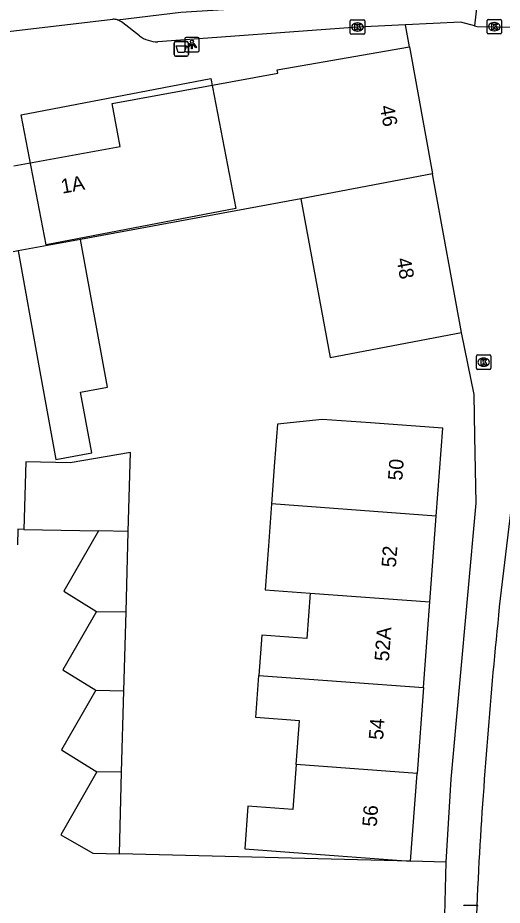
# Model space of a CAD drawing. Extents: x 160026 to 161302, y 384757 to 385701.
# Drawn here: x 160767.8 to 160801.3, y 385080 to 385141.4 of the extents above; entities that cross this region are included whole.
import ezdxf

# ---------------------------------------------------------------- set-up
doc = ezdxf.new("R2010")
doc.units = 0
for name, color, linetype in [('IMGEO_Afvalbak', 7, 'Continuous'), ('IMGEO_Brandkraan', 7, 'Continuous'), ('IMGEO_Fietspad_open', 7, 'Continuous'), ('IMGEO_Kolk', 7, 'Continuous'), ('IMGEO_Lichtpunt', 7, 'Continuous'), ('IMGEO_Pand', 7, 'Continuous'), ('IMGEO_Pand_nummerreeks', 7, 'Continuous'), ('IMGEO_Pand_vergunning_verleend', 7, 'Continuous'), ('IMGEO_Rijbaan_lokaal_gesloten', 7, 'Continuous'), ('IMGEO_Rijbaan_lokaal_open', 7, 'Continuous'), ('IMGEO_Voetpad_open', 7, 'Continuous')]:
    doc.layers.add(name, color=color, linetype=linetype)

msp = doc.modelspace()

# ---------------------------------------------------------------- linework, layer by layer
at = {"layer": 'IMGEO_Afvalbak'}
for p, q in [((160778.646, 385138.812), (160778.646, 385139.612)), ((160778.646, 385139.612), (160778.646, 385138.812)), ((160778.746, 385139.712), (160779.536, 385139.712)), ((160779.536, 385139.712), (160778.746, 385139.712)), ((160779.636, 385139.612), (160779.636, 385138.812)), ((160779.636, 385138.812), (160779.636, 385139.612)), ((160779.536, 385138.712), (160778.746, 385138.712)), ((160778.746, 385138.712), (160779.536, 385138.712))]:
    msp.add_line(p, q, dxfattribs=at)
msp.add_lwpolyline([(160778.789, 385139.426), (160779.493, 385139.426), (160779.344, 385138.956), (160778.938, 385138.956), (160778.789, 385139.426)], dxfattribs=at)
for centre, start, end in [((160778.746, 385139.612), 90, 180), ((160778.746, 385139.612), 90, 180), ((160779.536, 385139.612), 0, 90), ((160779.536, 385139.612), 360, 90), ((160778.746, 385138.812), 180, 270), ((160778.746, 385138.812), 180, 270), ((160779.536, 385138.812), 270, 0), ((160779.536, 385138.812), 270, 0)]:
    msp.add_arc(centre, 0.1, start, end, dxfattribs=at)
at = {"layer": 'IMGEO_Brandkraan'}
msp.add_line((160798.737, 385079.983), (160799.589, 385079.983), dxfattribs=at)
msp.add_lwpolyline([(160798.737, 385079.983), (160799.589, 385079.983)], dxfattribs=at)
for centre, start, end in [((160798.739, 385079.907), 91.55205, 178.44795), ((160798.739, 385079.907), 91.55205, 178.44795), ((160799.587, 385079.907), 1.55205, 88.44795), ((160799.587, 385079.907), 1.55205, 88.44795)]:
    msp.add_arc(centre, 0.0765, start, end, dxfattribs=at)
at = {"layer": 'IMGEO_Fietspad_open'}
msp.add_lwpolyline([(160806.812, 385140.089), (160805.158, 385130.84), (160803.792, 385121.253), (160802.547, 385112.037), (160802.171, 385109.249), (160801.198, 385101.19)], dxfattribs=at)
for centre, radius, start, end in [((161187.795, 385060.79), 388.702, 174.03418, 176.72148), ((161185.962, 385063.418), 386.73, 177.09467, 180.03782)]:
    msp.add_arc(centre, radius, start, end, dxfattribs=at)
at = {"layer": 'IMGEO_Kolk'}
for p, q in [((160790.832, 385140.296), (160790.832, 385141.148)), ((160790.907, 385141.222), (160791.759, 385141.222)), ((160791.32, 385141.002), (160791.345, 385141.002)), ((160791.833, 385141.148), (160791.833, 385140.296)), ((160800.291, 385140.322), (160800.291, 385141.174)), ((160800.366, 385141.248), (160801.218, 385141.248)), ((160800.779, 385141.028), (160800.804, 385141.028)), ((160801.292, 385141.174), (160801.292, 385140.322)), ((160791.759, 385140.222), (160790.907, 385140.222)), ((160791.343, 385140.442), (160791.318, 385140.442)), ((160801.218, 385140.248), (160800.366, 385140.248)), ((160800.802, 385140.468), (160800.777, 385140.468)), ((160799.554, 385117.118), (160799.554, 385117.97)), ((160799.629, 385118.044), (160800.481, 385118.044)), ((160800.042, 385117.824), (160800.067, 385117.824)), ((160800.555, 385117.97), (160800.555, 385117.118)), ((160800.481, 385117.044), (160799.629, 385117.044)), ((160800.065, 385117.264), (160800.04, 385117.264))]:
    msp.add_line(p, q, dxfattribs=at)
for points in [[(160790.832, 385140.296), (160790.832, 385141.148)], [(160790.907, 385141.222), (160791.759, 385141.222)], [(160791.153, 385140.922), (160791.276, 385140.922), (160791.276, 385140.771), (160791.406, 385140.922), (160791.57, 385140.922), (160791.424, 385140.771), (160791.577, 385140.522), (160791.425, 385140.522), (160791.34, 385140.686), (160791.276, 385140.619), (160791.276, 385140.522), (160791.153, 385140.522), (160791.153, 385140.922)], [(160791.833, 385141.148), (160791.833, 385140.296)], [(160800.291, 385140.322), (160800.291, 385141.174)], [(160800.366, 385141.248), (160801.218, 385141.248)], [(160800.612, 385140.948), (160800.735, 385140.948), (160800.735, 385140.797), (160800.865, 385140.948), (160801.029, 385140.948), (160800.883, 385140.797), (160801.036, 385140.548), (160800.884, 385140.548), (160800.799, 385140.712), (160800.735, 385140.645), (160800.735, 385140.548), (160800.612, 385140.548), (160800.612, 385140.948)], [(160801.292, 385141.174), (160801.292, 385140.322)], [(160791.759, 385140.222), (160790.907, 385140.222)], [(160801.218, 385140.248), (160800.366, 385140.248)], [(160799.554, 385117.118), (160799.554, 385117.97)], [(160799.629, 385118.044), (160800.481, 385118.044)], [(160799.875, 385117.744), (160799.998, 385117.744), (160799.998, 385117.593), (160800.128, 385117.744), (160800.292, 385117.744), (160800.146, 385117.593), (160800.299, 385117.344), (160800.147, 385117.344), (160800.062, 385117.508), (160799.998, 385117.441), (160799.998, 385117.344), (160799.875, 385117.344), (160799.875, 385117.744)], [(160800.555, 385117.97), (160800.555, 385117.118)], [(160800.481, 385117.044), (160799.629, 385117.044)]]:
    msp.add_lwpolyline(points, dxfattribs=at)
for centre, start, end in [((160790.909, 385141.146), 91.55205, 178.44795), ((160790.909, 385141.146), 91.55205, 178.44795), ((160791.757, 385141.146), 1.55205, 88.44795), ((160791.757, 385141.146), 1.55205, 88.44795), ((160800.368, 385141.172), 91.55205, 178.44795), ((160800.368, 385141.172), 91.55205, 178.44795), ((160801.216, 385141.172), 1.55205, 88.44795), ((160801.216, 385141.172), 1.55205, 88.44795), ((160790.909, 385140.298), 181.55205, 268.44795), ((160790.909, 385140.298), 181.55205, 268.44795), ((160791.757, 385140.298), 271.55205, 358.44795), ((160791.757, 385140.298), 271.55205, 358.44795), ((160800.368, 385140.324), 181.55205, 268.44795), ((160800.368, 385140.324), 181.55205, 268.44795), ((160801.216, 385140.324), 271.55205, 358.44795), ((160801.216, 385140.324), 271.55205, 358.44795), ((160799.631, 385117.968), 91.55205, 178.44795), ((160799.631, 385117.968), 91.55205, 178.44795), ((160800.479, 385117.968), 1.55205, 88.44795), ((160800.479, 385117.968), 1.55205, 88.44795), ((160799.631, 385117.12), 181.55205, 268.44795), ((160799.631, 385117.12), 181.55205, 268.44795), ((160800.479, 385117.12), 271.55205, 358.44795), ((160800.479, 385117.12), 271.55205, 358.44795)]:
    msp.add_arc(centre, 0.0765, start, end, dxfattribs=at)
for centre, major_axis, ratio, start_param, end_param in [((160791.319, 385140.722), (-0.387, 0.002), 0.722429, 4.712389, 7.853982), ((160791.344, 385140.722), (-0.39, 0.002), 0.717154, 1.570796, 4.712389), ((160800.778, 385140.748), (-0.387, 0.002), 0.722429, 4.712389, 7.853982), ((160800.803, 385140.748), (-0.39, 0.002), 0.717154, 1.570796, 4.712389), ((160800.041, 385117.544), (-0.387, 0.002), 0.722429, 4.712389, 7.853982), ((160800.066, 385117.544), (-0.39, 0.002), 0.717154, 1.570796, 4.712389)]:
    msp.add_ellipse(centre, major_axis=major_axis, ratio=ratio, start_param=start_param, end_param=end_param, dxfattribs=at)
at = {"layer": 'IMGEO_Lichtpunt'}
for p, q in [((160779.382, 385139.913), (160779.382, 385139.106)), ((160779.382, 385139.913), (160779.382, 385139.106)), ((160780.284, 385140.008), (160779.476, 385140.008)), ((160780.284, 385140.008), (160779.476, 385140.008)), ((160780.378, 385139.106), (160780.378, 385139.913)), ((160780.378, 385139.106), (160780.378, 385139.913)), ((160779.476, 385139.012), (160780.284, 385139.012)), ((160779.476, 385139.012), (160780.284, 385139.012))]:
    msp.add_line(p, q, dxfattribs=at)
for points in [[(160779.756, 385139.577), (160779.795, 385139.549), (160779.607, 385139.287), (160779.569, 385139.314), (160779.756, 385139.577)], [(160779.968, 385139.549), (160780.006, 385139.576), (160780.193, 385139.314), (160780.154, 385139.286), (160779.968, 385139.549)], [(160779.858, 385139.529), (160779.905, 385139.529), (160779.905, 385139.207), (160779.858, 385139.207), (160779.858, 385139.529)]]:
    msp.add_lwpolyline(points, dxfattribs=at)
msp.add_circle((160779.881, 385139.711), 0.0994, dxfattribs=at)
for centre, start, end in [((160779.476, 385139.913), 90, 180), ((160779.476, 385139.913), 90, 180), ((160780.284, 385139.913), 0, 90), ((160780.284, 385139.913), 0, 90), ((160779.476, 385139.106), 180, 270), ((160779.476, 385139.106), 180, 270), ((160780.284, 385139.106), 270, 0), ((160780.284, 385139.106), 270, 360)]:
    msp.add_arc(centre, 0.0946, start, end, dxfattribs=at)
at = {"layer": 'IMGEO_Pand'}
for points in [[(160767.555, 385131.117), (160774.908, 385132.47), (160774.365, 385135.423), (160785.82, 385137.53), (160785.778, 385137.76), (160794.933, 385139.36)], [(160794.933, 385139.36), (160796.526, 385130.565)], [(160796.526, 385130.565), (160787.401, 385128.838)], [(160798.53, 385119.6), (160796.616, 385130.065), (160796.526, 385130.565)], [(160787.401, 385128.838), (160772.175, 385126.036)], [(160787.401, 385128.838), (160789.451, 385117.858), (160798.53, 385119.6)], [(160772.175, 385126.036), (160767.853, 385125.241)], [(160767.853, 385125.241), (160769.276, 385117.414), (160770.475, 385110.817), (160772.946, 385111.266), (160772.181, 385115.472), (160774.033, 385115.809), (160772.175, 385126.036)], [(160767.853, 385125.241), (160767.525, 385125.181)], [(160796.773, 385106.89), (160797.223, 385112.969), (160792.237, 385113.338), (160788.882, 385113.586), (160785.787, 385113.245), (160785.593, 385110.621), (160785.38, 385107.735)], [(160775.48, 385105.842), (160775.631, 385111.296), (160771.464, 385110.573), (160768.383, 385110.641), (160768.243, 385105.981)], [(160785.38, 385107.735), (160785.165, 385104.834), (160784.941, 385101.806), (160788.052, 385101.575)], [(160796.773, 385106.89), (160785.38, 385107.735)], [(160796.334, 385100.961), (160796.773, 385106.89)], [(160768.243, 385105.981), (160773.427, 385105.882)], [(160773.427, 385105.882), (160771.029, 385101.706), (160773.28, 385100.306)], [(160775.48, 385105.842), (160773.427, 385105.882)], [(160775.325, 385100.267), (160775.48, 385105.842)], [(160788.052, 385101.575), (160787.82, 385098.442), (160784.724, 385098.671), (160784.517, 385095.876)], [(160788.052, 385101.575), (160796.334, 385100.961)], [(160795.895, 385095.032), (160796.334, 385100.961)], [(160773.28, 385100.306), (160770.962, 385096.269), (160773.24, 385094.853)], [(160773.28, 385100.306), (160775.325, 385100.267)], [(160775.173, 385094.816), (160775.325, 385100.267)], [(160787.098, 385089.723), (160787.322, 385092.742), (160784.302, 385092.966), (160784.517, 385095.876)], [(160784.517, 385095.876), (160795.895, 385095.032)], [(160773.24, 385094.853), (160770.87, 385090.726), (160773.303, 385089.213)], [(160773.24, 385094.853), (160775.173, 385094.816)], [(160775.016, 385089.18), (160775.173, 385094.816)], [(160795.895, 385095.032), (160795.457, 385089.103)], [(160773.303, 385089.213), (160770.804, 385084.861), (160773.033, 385083.583), (160774.859, 385083.535)], [(160775.016, 385089.18), (160773.303, 385089.213)], [(160787.098, 385089.723), (160786.867, 385086.596), (160783.75, 385086.826), (160783.532, 385083.876), (160790.021, 385083.396), (160795.007, 385083.027)], [(160795.457, 385089.103), (160787.098, 385089.723)], [(160774.859, 385083.535), (160775.016, 385089.18)], [(160795.007, 385083.027), (160795.457, 385089.103)]]:
    msp.add_lwpolyline(points, dxfattribs=at)
at = {"layer": 'IMGEO_Pand_vergunning_verleend'}
msp.add_lwpolyline([(160768.08, 385134.661), (160781.19, 385137.172), (160782.915, 385128.164), (160769.805, 385125.654), (160768.08, 385134.661)], dxfattribs=at)
at = {"layer": 'IMGEO_Rijbaan_lokaal_gesloten'}
for points in [[(160799.672, 385143.034), (160799.425, 385140.811)], [(160799.425, 385140.811), (160799.602, 385140.764), (160803.977, 385140.68)]]:
    msp.add_lwpolyline(points, dxfattribs=at)
at = {"layer": 'IMGEO_Rijbaan_lokaal_open'}
for points in [[(160774.73, 385141.219), (160779.12, 385141.741), (160782.432, 385141.965), (160788.187, 385142.358), (160793.914, 385142.695), (160799.672, 385143.034)], [(160759.503, 385139.415), (160764.801, 385140.138), (160774.412, 385141.261)], [(160768.243, 385105.981), (160767.832, 385105.989), (160767.813, 385104.916)], [(160795.007, 385083.027), (160774.859, 385083.535)], [(160797.458, 385082.965), (160795.007, 385083.027)], [(160797.377, 385079.267), (160797.458, 385082.965)]]:
    msp.add_lwpolyline(points, dxfattribs=at)
msp.add_arc((160774.444, 385140.277), 0.985, 73.10152, 91.85084, dxfattribs=at)
at = {"layer": 'IMGEO_Voetpad_open'}
for points in [[(160776.248, 385140.108), (160775.094, 385141.013)], [(160794.657, 385140.88), (160791.333, 385140.722), (160777.515, 385139.698)], [(160799.425, 385140.811), (160798.47, 385141.06), (160794.657, 385140.88)], [(160794.933, 385139.36), (160794.657, 385140.88)], [(160797.458, 385082.965), (160797.819, 385088.71), (160799.541, 385107.79), (160799.447, 385112.419), (160799.389, 385115.305), (160798.53, 385119.6)]]:
    msp.add_lwpolyline(points, dxfattribs=at)
for centre, radius, start, end in [((160774.446, 385140.293), 0.968, 48.02156, 72.96444), ((160777.528, 385141.9), 2.202, 234.46703, 269.6699)]:
    msp.add_arc(centre, radius, start, end, dxfattribs=at)

# ---------------------------------------------------------------- texts
at = {"layer": 'IMGEO_Pand_nummerreeks'}
for s, rotation, p in [('46', 280.42762, (160792.872, 385135.231)), ('1A', 10.42783, (160770.912, 385129.192)), ('48', 280.42762, (160794.02, 385124.681)), ('50', 85.76605, (160794.427, 385109.332)), ('52', 85.76605, (160793.982, 385103.322)), ('52A', 85.76259, (160793.502, 385096.831)), ('54', 85.76958, (160793.099, 385091.393)), ('56', 85.76958, (160792.655, 385085.39))]:
    msp.add_text(s, height=1, rotation=rotation, dxfattribs=at).set_placement(p)

doc.saveas('drawing.dxf')
